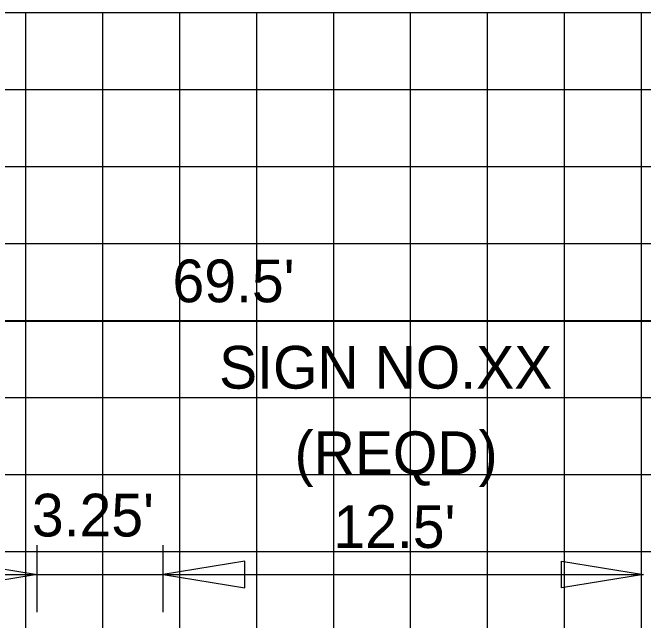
# Model space of a CAD drawing. Extents: x 1797809 to 2198143, y 249608 to 1237864.
# Drawn here: x 2196332.36 to 2196348.76, y 1237207.32 to 1237223.11 of the extents above; entities that cross this region are included whole.
import ezdxf

# ---------------------------------------------------------------- set-up
doc = ezdxf.new("R2010")
doc.units = 0
for name, color, linetype in [('3', 7, 'Continuous'), ('GSDIMS', 7, 'Continuous'), ('GSSHT', 7, 'Continuous'), ('Level 55', 7, 'Continuous')]:
    doc.layers.add(name, color=color, linetype=linetype)

msp = doc.modelspace()

# ---------------------------------------------------------------- linework, layer by layer
at = {"layer": '3'}
msp.add_line((2196303.707, 1237215.094), (2196373.207, 1237215.094), dxfattribs=at)
at = {"layer": 'GSDIMS'}
for p, q in [((2196332.999, 1237207.526), (2196332.999, 1237209.267)), ((2196336.27, 1237207.526), (2196336.27, 1237209.267)), ((2196316.516, 1237208.509), (2196332.999, 1237208.509)), ((2196332.999, 1237208.509), (2196336.27, 1237208.509)), ((2196336.27, 1237208.509), (2196348.758, 1237208.509))]:
    msp.add_line(p, q, dxfattribs=at)
for points in [[(2196332.999, 1237208.509), (2196330.871, 1237208.162), (2196330.871, 1237208.856)], [(2196336.27, 1237208.509), (2196338.398, 1237208.162), (2196338.398, 1237208.856)], [(2196348.758, 1237208.509), (2196346.629, 1237208.162), (2196346.629, 1237208.856)]]:
    msp.add_lwpolyline(points, close=True, dxfattribs=at)
at = {"layer": 'GSSHT'}
for p, q in [((2196264.707, 1237223.106), (2196394.707, 1237223.106)), ((2196332.707, 1237163.106), (2196332.707, 1237223.106)), ((2196334.707, 1237163.106), (2196334.707, 1237223.106)), ((2196336.707, 1237163.106), (2196336.707, 1237223.106)), ((2196338.707, 1237163.106), (2196338.707, 1237223.106)), ((2196340.707, 1237163.106), (2196340.707, 1237223.106)), ((2196342.707, 1237163.106), (2196342.707, 1237223.106)), ((2196344.707, 1237163.106), (2196344.707, 1237223.106)), ((2196346.707, 1237163.106), (2196346.707, 1237223.106)), ((2196348.707, 1237163.106), (2196348.707, 1237223.106)), ((2196264.707, 1237221.106), (2196394.707, 1237221.106)), ((2196264.707, 1237219.106), (2196394.707, 1237219.106)), ((2196264.707, 1237217.106), (2196394.707, 1237217.106)), ((2196264.707, 1237215.106), (2196394.707, 1237215.106)), ((2196264.707, 1237213.106), (2196394.707, 1237213.106)), ((2196264.707, 1237211.106), (2196394.707, 1237211.106)), ((2196264.707, 1237209.106), (2196394.707, 1237209.106))]:
    msp.add_line(p, q, dxfattribs=at)

# ---------------------------------------------------------------- texts
at = {"layer": 'Level 55'}
for s, p in [("69.5'", (2196336.516, 1237215.581)), ('SIGN NO.XX', (2196337.726, 1237213.337)), ('(REQD)', (2196339.689, 1237211.116)), ("3.25'", (2196332.861, 1237209.496)), ("12.5'", (2196340.698, 1237209.197))]:
    msp.add_text(s, height=1.1105, dxfattribs=at).set_placement(p)

doc.saveas('drawing.dxf')
